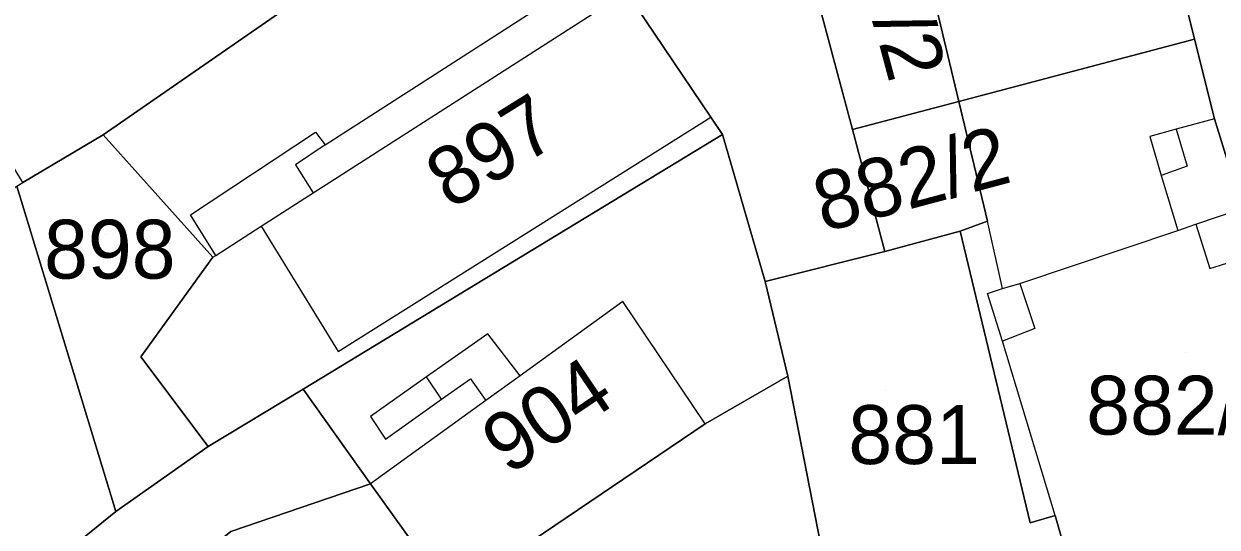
# Model space of a CAD drawing. Extents: x -263943 to -261149, y -1236934 to -1230686.
# Drawn here: x -262646.54 to -262606.04, y -1235225.63 to -1235208.53 of the extents above; entities that cross this region are included whole.
import ezdxf

# ---------------------------------------------------------------- set-up
doc = ezdxf.new("R2010")
doc.units = 0
for name, color, linetype in [('body_kn', 7, 'Continuous'), ('kladpar_druhypozemkov', 7, 'Continuous'), ('kladpar_hranice', 7, 'Continuous'), ('kladpar_parcelnecisla', 7, 'Continuous'), ('kladpar_plochy', 7, 'Continuous'), ('zappar_hrandruhpozemk', 7, 'Continuous')]:
    doc.layers.add(name, color=color, linetype=linetype)

msp = doc.modelspace()

# ---------------------------------------------------------------- linework, layer by layer
at = {"layer": 'body_kn'}
for p, q in [((-262606.8, -1235209.05), (-262606.8, -1235209.05)), ((-262614.8, -1235211.17), (-262614.8, -1235211.17)), ((-262623.22, -1235211.7), (-262623.22, -1235211.7)), ((-262618.41, -1235212.12), (-262618.41, -1235212.12)), ((-262607.42, -1235212.11), (-262607.42, -1235212.11)), ((-262607.42, -1235212.11), (-262607.42, -1235212.11)), ((-262606.12, -1235211.76), (-262606.12, -1235211.76)), ((-262606.12, -1235211.76), (-262606.12, -1235211.76)), ((-262643.85, -1235212.31), (-262643.85, -1235212.31)), ((-262643.85, -1235212.31), (-262643.85, -1235212.31)), ((-262636.64, -1235212.22), (-262636.64, -1235212.22)), ((-262622.82, -1235212.29), (-262622.82, -1235212.29)), ((-262608.32, -1235212.36), (-262608.32, -1235212.36)), ((-262636.31, -1235212.64), (-262636.31, -1235212.64)), ((-262637.32, -1235213.32), (-262637.32, -1235213.32)), ((-262607.93, -1235213.69), (-262607.93, -1235213.69)), ((-262607.05, -1235213.37), (-262607.05, -1235213.37)), ((-262636.72, -1235214.28), (-262636.72, -1235214.28)), ((-262640.88, -1235215.02), (-262640.88, -1235215.02)), ((-262613.83, -1235215.24), (-262613.83, -1235215.24)), ((-262606.76, -1235215.34), (-262606.76, -1235215.34)), ((-262638.48, -1235215.41), (-262638.48, -1235215.41)), ((-262614.76, -1235215.58), (-262614.76, -1235215.58)), ((-262607.37, -1235215.55), (-262607.37, -1235215.55)), ((-262607.37, -1235215.55), (-262607.37, -1235215.55)), ((-262640.12, -1235216.46), (-262640.12, -1235216.46)), ((-262640.12, -1235216.46), (-262640.12, -1235216.46)), ((-262640.02, -1235216.4), (-262640.02, -1235216.4)), ((-262640.02, -1235216.4), (-262640.02, -1235216.4)), ((-262617.31, -1235216.27), (-262617.31, -1235216.27)), ((-262617.31, -1235216.27), (-262617.31, -1235216.27)), ((-262606.28, -1235216.85), (-262606.28, -1235216.85)), ((-262621.38, -1235217.29), (-262621.38, -1235217.29)), ((-262621.38, -1235217.29), (-262621.38, -1235217.29)), ((-262612.73, -1235217.36), (-262612.73, -1235217.36)), ((-262613.83, -1235217.7), (-262613.83, -1235217.7)), ((-262613.32, -1235217.53), (-262613.32, -1235217.53)), ((-262613.32, -1235217.53), (-262613.32, -1235217.53)), ((-262626.21, -1235217.97), (-262626.21, -1235217.97)), ((-262612.22, -1235218.89), (-262612.22, -1235218.89)), ((-262630.79, -1235219.07), (-262630.79, -1235219.07)), ((-262613.32, -1235219.31), (-262613.32, -1235219.31)), ((-262613.32, -1235219.31), (-262613.32, -1235219.31)), ((-262635.87, -1235219.67), (-262635.87, -1235219.67)), ((-262642.57, -1235219.85), (-262642.57, -1235219.85)), ((-262632.87, -1235220.53), (-262632.87, -1235220.53)), ((-262631.38, -1235220.6), (-262631.38, -1235220.6)), ((-262629.69, -1235220.49), (-262629.69, -1235220.49)), ((-262620.61, -1235220.5), (-262620.61, -1235220.5)), ((-262637.06, -1235220.95), (-262637.06, -1235220.95)), ((-262637.06, -1235220.95), (-262637.06, -1235220.95)), ((-262632.36, -1235221.29), (-262632.36, -1235221.29)), ((-262632.36, -1235221.29), (-262632.36, -1235221.29)), ((-262630.86, -1235221.33), (-262630.86, -1235221.33)), ((-262630.86, -1235221.33), (-262630.86, -1235221.33)), ((-262634.77, -1235221.87), (-262634.77, -1235221.87)), ((-262623.41, -1235222.12), (-262623.41, -1235222.12)), ((-262623.41, -1235222.12), (-262623.41, -1235222.12)), ((-262634.26, -1235222.64), (-262634.26, -1235222.64)), ((-262640.28, -1235222.9), (-262640.28, -1235222.9)), ((-262640.28, -1235222.9), (-262640.28, -1235222.9)), ((-262634.77, -1235224.16), (-262634.77, -1235224.16)), ((-262643.42, -1235225.1), (-262643.42, -1235225.1)), ((-262612.38, -1235225.49), (-262612.38, -1235225.49)), ((-262611.53, -1235225.24), (-262611.53, -1235225.24)), ((-262611.53, -1235225.24), (-262611.53, -1235225.24))]:
    msp.add_line(p, q, dxfattribs=at)
at = {"layer": 'kladpar_druhypozemkov'}
for p, q in [((-262631.65, -1235212.27), (-262631.65, -1235212.27)), ((-262616.17, -1235213.07), (-262616.17, -1235213.07)), ((-262643.76, -1235215.68), (-262643.76, -1235215.68)), ((-262607.1, -1235219.69), (-262607.1, -1235219.69)), ((-262617.3, -1235220.99), (-262617.3, -1235220.99)), ((-262629.59, -1235221.61), (-262629.59, -1235221.61))]:
    msp.add_line(p, q, dxfattribs=at)
at = {"layer": 'kladpar_hranice'}
for points in [[(-262590.15, -1235294.99), (-262593.39, -1235283.73), (-262592.46, -1235279.33), (-262592.21, -1235279.24), (-262586.87, -1235277.54), (-262589.34, -1235268.91), (-262590.51, -1235264.81), (-262591.64, -1235260.87), (-262592.75, -1235257.14), (-262594.46, -1235251.13), (-262599.14, -1235234.96), (-262600.67, -1235229.29), (-262601.69, -1235225.82), (-262604.67, -1235216.34), (-262605.18, -1235214.81), (-262606.12, -1235211.76), (-262606.8, -1235209.05), (-262610.88, -1235192.63), (-262609.96, -1235186.44), (-262609.2, -1235181.02)], [(-262617.92, -1235198.14), (-262612.66, -1235193.14), (-262610.88, -1235192.63), (-262606.8, -1235209.05), (-262614.8, -1235211.17), (-262617.92, -1235198.14)], [(-262643.85, -1235212.31), (-262646.57, -1235213.92), (-262646.9, -1235213.38), (-262650.47, -1235207.66), (-262640.22, -1235201.04), (-262634.37, -1235196.46), (-262631.22, -1235200.2), (-262629.45, -1235202.3), (-262629.87, -1235202.59), (-262634.34, -1235197.01), (-262637.88, -1235199.8), (-262633.6, -1235205.19), (-262643.85, -1235212.31)], [(-262617.92, -1235198.14), (-262614.8, -1235211.17), (-262618.41, -1235212.12), (-262621.31, -1235201.28), (-262617.92, -1235198.14)], [(-262621.38, -1235217.29), (-262622.82, -1235212.29), (-262623.22, -1235211.7), (-262626.08, -1235207.45), (-262626.73, -1235206.48), (-262627.15, -1235205.86), (-262621.31, -1235201.28), (-262618.41, -1235212.12), (-262617.31, -1235216.27), (-262621.38, -1235217.29)], [(-262626.08, -1235207.45), (-262623.22, -1235211.7), (-262622.82, -1235212.29), (-262637.06, -1235220.95), (-262640.28, -1235222.9), (-262642.57, -1235219.85), (-262640.12, -1235216.46), (-262643.85, -1235212.31), (-262633.6, -1235205.19), (-262631.58, -1235207.74), (-262628.06, -1235204.85), (-262629.87, -1235202.59), (-262629.45, -1235202.3), (-262627.15, -1235205.86), (-262626.73, -1235206.48), (-262626.08, -1235207.45)], [(-262604.67, -1235216.34), (-262601.69, -1235225.82), (-262600.67, -1235229.29), (-262606.18, -1235231.07), (-262610.59, -1235228.54), (-262611.53, -1235225.24), (-262612.38, -1235225.49), (-262614.76, -1235215.58), (-262613.83, -1235215.24), (-262614.8, -1235211.17), (-262606.8, -1235209.05), (-262606.12, -1235211.76), (-262605.18, -1235214.81), (-262604.67, -1235216.34)], [(-262617.31, -1235216.27), (-262618.41, -1235212.12), (-262614.8, -1235211.17), (-262613.83, -1235215.24), (-262614.76, -1235215.58), (-262617.31, -1235216.27)], [(-262640.28, -1235222.9), (-262643.42, -1235225.1), (-262646.78, -1235214.05), (-262646.57, -1235213.92), (-262643.85, -1235212.31), (-262640.12, -1235216.46), (-262642.57, -1235219.85), (-262640.28, -1235222.9)], [(-262623.41, -1235222.12), (-262632.05, -1235227.97), (-262634.77, -1235224.16), (-262637.06, -1235220.95), (-262622.82, -1235212.29), (-262621.38, -1235217.29), (-262620.61, -1235220.5), (-262623.41, -1235222.12)], [(-262652.83, -1235226.04), (-262657.23, -1235231.73), (-262663.51, -1235229.7), (-262656.48, -1235220.2), (-262646.78, -1235214.05), (-262643.42, -1235225.1), (-262650.02, -1235230.45), (-262652.83, -1235226.04)], [(-262610.59, -1235228.54), (-262618.56, -1235231), (-262620.61, -1235220.5), (-262621.38, -1235217.29), (-262617.31, -1235216.27), (-262614.76, -1235215.58), (-262612.38, -1235225.49), (-262611.53, -1235225.24), (-262610.59, -1235228.54)], [(-262618.14, -1235233.04), (-262616.36, -1235232.69), (-262612.02, -1235243.28), (-262611.68, -1235244.72), (-262612.07, -1235244.84), (-262613.61, -1235240.78), (-262618.32, -1235242.54), (-262619.23, -1235239.13), (-262622.88, -1235240.58), (-262623.3, -1235239.73), (-262626.95, -1235241.43), (-262625.16, -1235245.16), (-262625.92, -1235245.58), (-262627.71, -1235241.69), (-262634.05, -1235229.56), (-262632.05, -1235227.97), (-262623.41, -1235222.12), (-262620.61, -1235220.5), (-262618.56, -1235231), (-262618.14, -1235233.04)], [(-262637.06, -1235220.95), (-262634.77, -1235224.16), (-262639.51, -1235225.78), (-262644.33, -1235229.69), (-262648.41, -1235232.99), (-262655.19, -1235234.94), (-262655.96, -1235234.94), (-262660.03, -1235234.95), (-262664.78, -1235234.11), (-262664.78, -1235234.45), (-262664.77, -1235235.38), (-262665.45, -1235235.8), (-262669.27, -1235233.18), (-262668.26, -1235230.64), (-262667.67, -1235228.09), (-262663.51, -1235229.7), (-262657.23, -1235231.73), (-262653.41, -1235231.97), (-262650.02, -1235230.45), (-262643.42, -1235225.1), (-262640.28, -1235222.9), (-262637.06, -1235220.95)], [(-262634.05, -1235229.56), (-262635.35, -1235230.6), (-262637.3, -1235232.13), (-262641.44, -1235235.37), (-262644.33, -1235237.64), (-262647.7, -1235233.8), (-262648.41, -1235232.99), (-262644.33, -1235229.69), (-262639.51, -1235225.78), (-262634.77, -1235224.16), (-262632.05, -1235227.97), (-262634.05, -1235229.56)]]:
    msp.add_lwpolyline(points, dxfattribs=at)
at = {"layer": 'kladpar_plochy'}
msp.add_lwpolyline([(-262590.15, -1235294.99), (-262593.39, -1235283.73), (-262592.46, -1235279.33), (-262592.21, -1235279.24), (-262586.87, -1235277.54), (-262589.34, -1235268.91), (-262590.51, -1235264.81), (-262591.64, -1235260.87), (-262592.75, -1235257.14), (-262594.46, -1235251.13), (-262599.14, -1235234.96), (-262600.67, -1235229.29), (-262601.69, -1235225.82), (-262604.67, -1235216.34), (-262605.18, -1235214.81), (-262606.12, -1235211.76), (-262606.8, -1235209.05), (-262610.88, -1235192.63), (-262609.96, -1235186.44), (-262609.2, -1235181.02)], dxfattribs=at)
for points in [[(-262617.92, -1235198.14), (-262612.66, -1235193.14), (-262610.88, -1235192.63), (-262606.8, -1235209.05), (-262614.8, -1235211.17)], [(-262643.85, -1235212.31), (-262646.57, -1235213.92), (-262646.9, -1235213.38), (-262650.47, -1235207.66), (-262640.22, -1235201.04), (-262634.37, -1235196.46), (-262631.22, -1235200.2), (-262629.45, -1235202.3), (-262629.87, -1235202.59), (-262634.34, -1235197.01), (-262637.88, -1235199.8), (-262633.6, -1235205.19)], [(-262617.92, -1235198.14), (-262614.8, -1235211.17), (-262618.41, -1235212.12), (-262621.31, -1235201.28)], [(-262621.38, -1235217.29), (-262622.82, -1235212.29), (-262623.22, -1235211.7), (-262626.08, -1235207.45), (-262626.73, -1235206.48), (-262627.15, -1235205.86), (-262621.31, -1235201.28), (-262618.41, -1235212.12), (-262617.31, -1235216.27)], [(-262626.08, -1235207.45), (-262623.22, -1235211.7), (-262622.82, -1235212.29), (-262637.06, -1235220.95), (-262640.28, -1235222.9), (-262642.57, -1235219.85), (-262640.12, -1235216.46), (-262643.85, -1235212.31), (-262633.6, -1235205.19), (-262631.58, -1235207.74), (-262628.06, -1235204.85), (-262629.87, -1235202.59), (-262629.45, -1235202.3), (-262627.15, -1235205.86), (-262626.73, -1235206.48)], [(-262604.67, -1235216.34), (-262601.69, -1235225.82), (-262600.67, -1235229.29), (-262606.18, -1235231.07), (-262610.59, -1235228.54), (-262611.53, -1235225.24), (-262612.38, -1235225.49), (-262614.76, -1235215.58), (-262613.83, -1235215.24), (-262614.8, -1235211.17), (-262606.8, -1235209.05), (-262606.12, -1235211.76), (-262605.18, -1235214.81)], [(-262617.31, -1235216.27), (-262618.41, -1235212.12), (-262614.8, -1235211.17), (-262613.83, -1235215.24), (-262614.76, -1235215.58)], [(-262640.28, -1235222.9), (-262643.42, -1235225.1), (-262646.78, -1235214.05), (-262646.57, -1235213.92), (-262643.85, -1235212.31), (-262640.12, -1235216.46), (-262642.57, -1235219.85)], [(-262623.41, -1235222.12), (-262632.05, -1235227.97), (-262634.77, -1235224.16), (-262637.06, -1235220.95), (-262622.82, -1235212.29), (-262621.38, -1235217.29), (-262620.61, -1235220.5)], [(-262652.83, -1235226.04), (-262657.23, -1235231.73), (-262663.51, -1235229.7), (-262656.48, -1235220.2), (-262646.78, -1235214.05), (-262643.42, -1235225.1), (-262650.02, -1235230.45)], [(-262610.59, -1235228.54), (-262618.56, -1235231), (-262620.61, -1235220.5), (-262621.38, -1235217.29), (-262617.31, -1235216.27), (-262614.76, -1235215.58), (-262612.38, -1235225.49), (-262611.53, -1235225.24)], [(-262618.14, -1235233.04), (-262616.36, -1235232.69), (-262612.02, -1235243.28), (-262611.68, -1235244.72), (-262612.07, -1235244.84), (-262613.61, -1235240.78), (-262618.32, -1235242.54), (-262619.23, -1235239.13), (-262622.88, -1235240.58), (-262623.3, -1235239.73), (-262626.95, -1235241.43), (-262625.16, -1235245.16), (-262625.92, -1235245.58), (-262627.71, -1235241.69), (-262634.05, -1235229.56), (-262632.05, -1235227.97), (-262623.41, -1235222.12), (-262620.61, -1235220.5), (-262618.56, -1235231)], [(-262637.06, -1235220.95), (-262634.77, -1235224.16), (-262639.51, -1235225.78), (-262644.33, -1235229.69), (-262648.41, -1235232.99), (-262655.19, -1235234.94), (-262655.96, -1235234.94), (-262660.03, -1235234.95), (-262664.78, -1235234.11), (-262664.78, -1235234.45), (-262664.77, -1235235.38), (-262665.45, -1235235.8), (-262669.27, -1235233.18), (-262668.26, -1235230.64), (-262667.67, -1235228.09), (-262663.51, -1235229.7), (-262657.23, -1235231.73), (-262653.41, -1235231.97), (-262650.02, -1235230.45), (-262643.42, -1235225.1), (-262640.28, -1235222.9)], [(-262634.05, -1235229.56), (-262635.35, -1235230.6), (-262637.3, -1235232.13), (-262641.44, -1235235.37), (-262644.33, -1235237.64), (-262647.7, -1235233.8), (-262648.41, -1235232.99), (-262644.33, -1235229.69), (-262639.51, -1235225.78), (-262634.77, -1235224.16), (-262632.05, -1235227.97)]]:
    msp.add_lwpolyline(points, close=True, dxfattribs=at)
at = {"layer": 'zappar_hrandruhpozemk'}
for p, q in [((-262636.31, -1235212.64), (-262626.73, -1235206.48)), ((-262635.87, -1235219.67), (-262623.22, -1235211.7)), ((-262607.42, -1235212.11), (-262607.05, -1235213.37)), ((-262607.05, -1235213.37), (-262607.93, -1235213.69)), ((-262606.76, -1235215.34), (-262605.18, -1235214.81)), ((-262607.37, -1235215.55), (-262606.76, -1235215.34)), ((-262606.76, -1235215.34), (-262606.28, -1235216.85)), ((-262638.48, -1235215.41), (-262635.87, -1235219.67)), ((-262612.73, -1235217.36), (-262607.37, -1235215.55)), ((-262606.28, -1235216.85), (-262604.67, -1235216.34)), ((-262613.32, -1235217.53), (-262612.73, -1235217.36)), ((-262612.73, -1235217.36), (-262612.22, -1235218.89)), ((-262626.21, -1235217.97), (-262629.69, -1235220.49)), ((-262623.41, -1235222.12), (-262626.21, -1235217.97)), ((-262612.22, -1235218.89), (-262613.32, -1235219.31)), ((-262611.53, -1235225.24), (-262613.32, -1235219.31)), ((-262632.36, -1235221.29), (-262632.87, -1235220.53)), ((-262629.69, -1235220.49), (-262630.86, -1235221.33)), ((-262630.86, -1235221.33), (-262634.77, -1235224.16))]:
    msp.add_line(p, q, dxfattribs=at)
for points in [[(-262638.48, -1235215.41), (-262636.72, -1235214.28), (-262626.08, -1235207.45)], [(-262606.12, -1235211.76), (-262607.42, -1235212.11), (-262608.32, -1235212.36), (-262607.93, -1235213.69), (-262607.37, -1235215.55)], [(-262640.02, -1235216.4), (-262640.88, -1235215.02), (-262636.64, -1235212.22), (-262636.31, -1235212.64)], [(-262636.31, -1235212.64), (-262637.32, -1235213.32), (-262636.72, -1235214.28)], [(-262613.32, -1235219.31), (-262613.83, -1235217.7), (-262613.32, -1235217.53), (-262613.83, -1235215.24)], [(-262640.12, -1235216.46), (-262640.02, -1235216.4), (-262638.48, -1235215.41)], [(-262629.69, -1235220.49), (-262630.79, -1235219.07), (-262632.87, -1235220.53), (-262634.77, -1235221.87), (-262634.26, -1235222.64), (-262632.36, -1235221.29), (-262631.38, -1235220.6), (-262630.86, -1235221.33)]]:
    msp.add_lwpolyline(points, dxfattribs=at)

# ---------------------------------------------------------------- texts
at = {"layer": 'kladpar_parcelnecisla'}
for s, rotation, p in [('883/2', 285, (-262618.877, -1235204.124)), ('897', 32, (-262632.046, -1235214.878)), ('882/2', 15, (-262619.401, -1235215.622)), ('904', 34, (-262630.083, -1235223.902))]:
    msp.add_text(s, height=2, rotation=rotation, dxfattribs=at).set_placement(p)
for s, p in [('898', (-262645.854, -1235217.19)), ('882/1', (-262610.479, -1235222.49)), ('881', (-262618.553, -1235223.49))]:
    msp.add_text(s, height=2, dxfattribs=at).set_placement(p)

doc.saveas('drawing.dxf')
